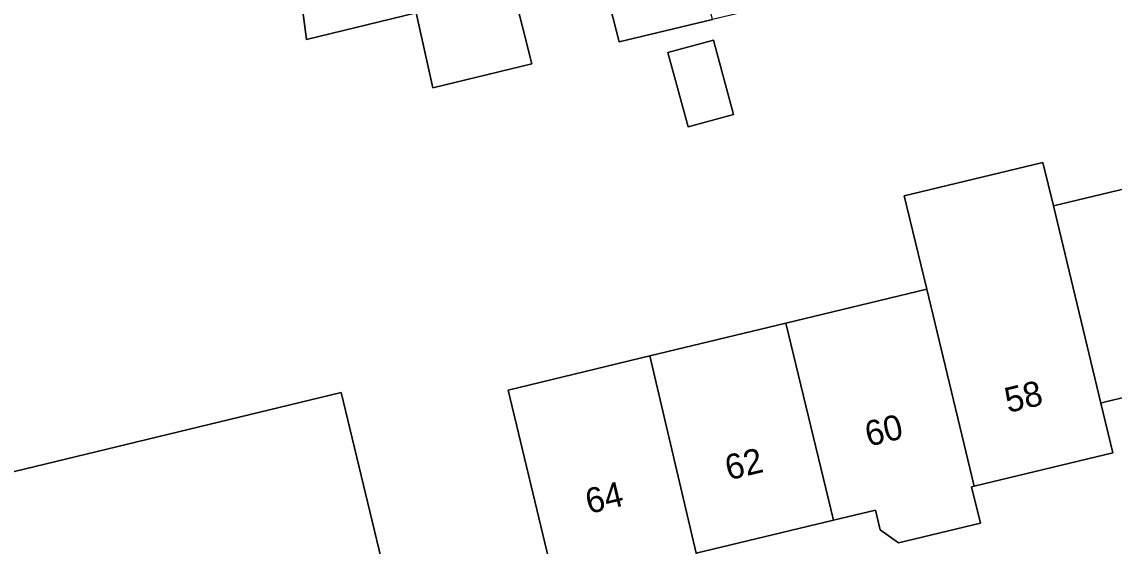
# Model space of a CAD drawing. Extents: x 159716 to 160783, y 383290 to 384031.
# Drawn here: x 160191.12 to 160234.64, y 383580.67 to 383601.56 of the extents above; entities that cross this region are included whole.
import ezdxf

# ---------------------------------------------------------------- set-up
doc = ezdxf.new("R2010")
doc.units = 0
for name, color, linetype in [('IMGEO_Erf', 7, 'Continuous'), ('IMGEO_Pand', 7, 'Continuous'), ('IMGEO_Pand_nummerreeks', 7, 'Continuous'), ('IMGEO_Voetpad_open', 7, 'Continuous')]:
    doc.layers.add(name, color=color, linetype=linetype)

msp = doc.modelspace()

# ---------------------------------------------------------------- linework, layer by layer
at = {"layer": 'IMGEO_Erf'}
for points in [[(160244.866, 383601.082), (160242.228, 383610.369), (160242.159, 383610.352), (160242.823, 383607.579), (160238.914, 383606.677), (160238.281, 383609.417), (160232.835, 383608.117), (160233.645, 383605.258), (160229.773, 383604.335), (160228.842, 383604.113), (160225.986, 383603.432), (160225.188, 383606.295), (160223.202, 383605.83), (160221.809, 383605.504), (160222.569, 383602.602), (160218.641, 383601.657), (160214.916, 383600.762), (160214.179, 383603.669), (160210.697, 383602.852), (160211.443, 383599.884), (160207.498, 383598.933), (160206.832, 383601.915), (160202.466, 383600.856), (160196.924, 383643.324)], [(160212.366, 383579.08), (160210.496, 383586.886), (160216.146, 383588.248), (160221.561, 383589.554), (160227.171, 383590.906), (160226.275, 383594.623), (160231.796, 383595.954), (160232.214, 383594.222), (160237.657, 383595.534)], [(160239.518, 383587.669), (160234.297, 383586.411), (160234.109, 383586.366), (160234.587, 383584.383), (160229.066, 383583.052), (160228.96, 383583.026), (160229.307, 383581.588), (160226.051, 383580.803), (160225.32, 383581.316), (160225.129, 383582.103), (160223.457, 383581.7), (160217.983, 383580.38)]]:
    msp.add_lwpolyline(points, dxfattribs=at)
for points in [[(160216.861, 383600.336), (160218.67, 383600.826), (160219.472, 383597.864), (160217.663, 383597.374)], [(160203.838, 383586.788), (160206.676, 383575.044), (160196.384, 383572.56), (160195.153, 383577.656), (160179.168, 383572.534), (160172.879, 383592.192), (160184.301, 383595.87), (160188.402, 383583.057)]]:
    msp.add_lwpolyline(points, close=True, dxfattribs=at)
at = {"layer": 'IMGEO_Pand'}
for points in [[(160217.939, 383604.563), (160217.006, 383604.336), (160214.179, 383603.669), (160214.916, 383600.762), (160218.641, 383601.657)], [(160210.697, 383602.852), (160206.832, 383601.915), (160207.498, 383598.933), (160211.443, 383599.884)], [(160218.67, 383600.826), (160216.861, 383600.336), (160217.663, 383597.374), (160219.472, 383597.864)], [(160232.214, 383594.222), (160231.796, 383595.954), (160226.275, 383594.623), (160227.171, 383590.906), (160229.066, 383583.052), (160234.587, 383584.383), (160234.109, 383586.366)], [(160203.838, 383586.788), (160188.402, 383583.057), (160184.301, 383595.87), (160172.879, 383592.192), (160179.168, 383572.534), (160195.153, 383577.656), (160196.384, 383572.56), (160206.676, 383575.044)], [(160237.657, 383595.534), (160232.214, 383594.222), (160234.109, 383586.366), (160234.297, 383586.411), (160239.518, 383587.669)], [(160221.561, 383589.554), (160223.457, 383581.7), (160225.129, 383582.103), (160225.32, 383581.316), (160226.051, 383580.803), (160229.307, 383581.588), (160228.96, 383583.026), (160229.066, 383583.052), (160227.171, 383590.906)], [(160216.146, 383588.248), (160217.983, 383580.38), (160223.457, 383581.7), (160221.561, 383589.554)], [(160216.146, 383588.248), (160210.496, 383586.886), (160212.366, 383579.08), (160214.188, 383579.516), (160214.375, 383578.74), (160215.109, 383578.228), (160218.37, 383579.001), (160217.983, 383580.38)]]:
    msp.add_lwpolyline(points, close=True, dxfattribs=at)
at = {"layer": 'IMGEO_Voetpad_open'}
msp.add_lwpolyline([(160196.924, 383643.324), (160202.466, 383600.856), (160206.832, 383601.915), (160210.697, 383602.852), (160214.179, 383603.669), (160217.006, 383604.336), (160217.939, 383604.563), (160221.809, 383605.504), (160223.202, 383605.83), (160225.188, 383606.295), (160229.077, 383607.222), (160232.835, 383608.117), (160238.281, 383609.417)], dxfattribs=at)

# ---------------------------------------------------------------- texts
at = {"layer": 'IMGEO_Pand_nummerreeks'}
for s, rotation, p in [('58', 13.5505, (160230.414, 383585.969)), ('60', 13.5531, (160224.848, 383584.627)), ('62', 13.5531, (160219.276, 383583.284)), ('64', 13.5505, (160213.713, 383581.943))]:
    msp.add_text(s, height=1, rotation=rotation, dxfattribs=at).set_placement(p)

doc.saveas('drawing.dxf')
